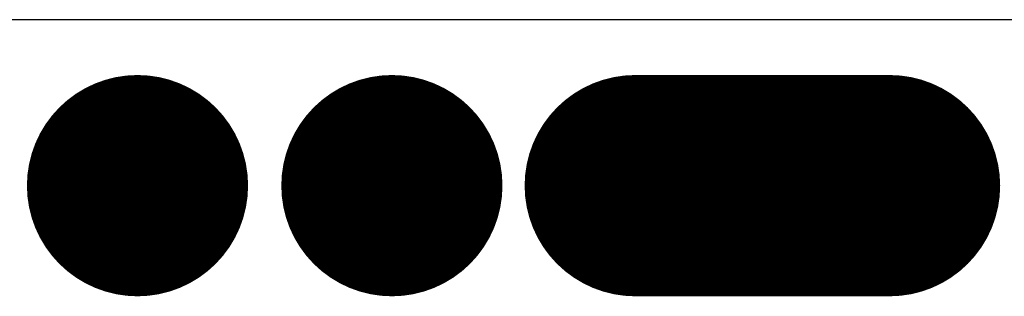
# Model space of a CAD drawing. Header units: millimetres. Extents: x -0.08 to 3.17, y -0.08 to 4.88.
# Tile 283 of 288: x 1.99 to 2.34, y 3.85 to 3.95. Entities that reach past the tile are written whole.
import ezdxf

# ---------------------------------------------------------------- set-up
doc = ezdxf.new("R2010")
doc.units = ezdxf.units.MM
doc.header["$MEASUREMENT"] = 0
for name, color, linetype in [('BottomLayer', 5, 'Continuous'), ('BottomSolder', 6, 'Continuous'), ('Mechanical3', 76, 'Continuous'), ('MidLayer1', 16, 'Continuous'), ('MidLayer2', 76, 'Continuous'), ('PadHoleLayer', 156, 'Continuous'), ('TopLayer', 1, 'Continuous'), ('TopSolder', 216, 'Continuous')]:
    doc.layers.add(name, color=color, linetype=linetype)

msp = doc.modelspace()

# ---------------------------------------------------------------- linework, layer by layer
at = {"layer": 'BottomLayer'}
msp.add_line((2.6828014, 3.9488159), (0.4077497, 3.9488159), dxfattribs=at)
at = {"layer": 'BottomSolder', "const_width": 0.004}
for points in [[(2.0255591, 3.8897638, 1), (2.0295591, 3.8897638, 1)], [(2.1161102, 3.8897638, 1), (2.1201102, 3.8897638, 1)]]:
    msp.add_lwpolyline(points, format="xyb", close=True, dxfattribs=at)
at = {"layer": 'Mechanical3', "const_width": 0.0787402}
msp.add_lwpolyline([(2.2047244, 3.8897638), (2.2952756, 3.8897638)], dxfattribs=at)
at = {"layer": 'Mechanical3', "const_width": 0.0393701}
for points in [[(2.1850394, 3.8897638, 1), (2.2244094, 3.8897638, 1)], [(2.2755906, 3.8897638, 1), (2.3149606, 3.8897638, 1)]]:
    msp.add_lwpolyline(points, format="xyb", close=True, dxfattribs=at)
at = {"layer": 'MidLayer1'}
msp.add_line((2.6828014, 3.9488159), (0.4077497, 3.9488159), dxfattribs=at)
at = {"layer": 'MidLayer2'}
msp.add_line((2.6828014, 3.9488159), (0.4077497, 3.9488159), dxfattribs=at)
at = {"layer": 'PadHoleLayer', "const_width": 0.0393701}
for points in [[(2.0078741, 3.8897638, 1), (2.0472441, 3.8897638, 1)], [(2.0984252, 3.8897638, 1), (2.1377952, 3.8897638, 1)]]:
    msp.add_lwpolyline(points, format="xyb", close=True, dxfattribs=at)
at = {"layer": 'TopLayer'}
msp.add_line((2.3706502, 3.9488159), (0.4077497, 3.9488159), dxfattribs=at)
at = {"layer": 'TopSolder', "const_width": 0.004}
for points in [[(2.0255591, 3.8897638, 1), (2.0295591, 3.8897638, 1)], [(2.1161102, 3.8897638, 1), (2.1201102, 3.8897638, 1)]]:
    msp.add_lwpolyline(points, format="xyb", close=True, dxfattribs=at)

doc.saveas('drawing.dxf')
